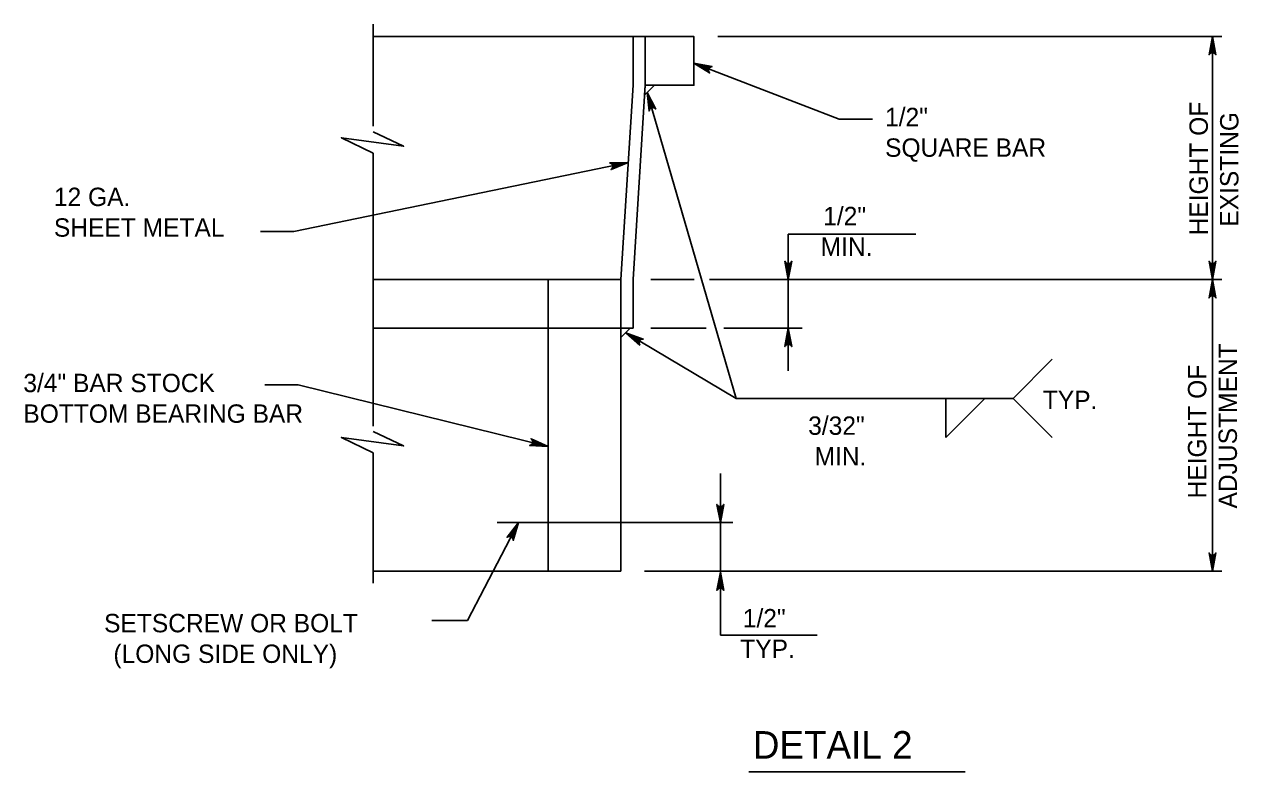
# Model space of a CAD drawing. Extents: x 2087776 to 2104538, y 970919 to 982612.
# Drawn here: x 2091932 to 2092583, y 975408 to 975808 of the extents above; entities that cross this region are included whole.
import ezdxf

# ---------------------------------------------------------------- set-up
doc = ezdxf.new("R2010")
doc.units = 0
doc.layers.add('1', color=7, linetype='Continuous')

msp = doc.modelspace()

# ---------------------------------------------------------------- linework, layer by layer
at = {"layer": '1'}
for p, q in [((2092118.76, 975753.82), (2092118.76, 975808.47)), ((2092290.63, 975801.89), (2092118.76, 975801.89)), ((2092258.07, 975801.89), (2092258.07, 975775.83)), ((2092264.57, 975801.89), (2092264.57, 975775.83)), ((2092290.63, 975801.89), (2092290.63, 975775.83)), ((2092573.56, 975801.89), (2092303.51, 975801.89)), ((2092568.57, 975515.45), (2092568.57, 975801.89)), ((2092368.49, 975757.65), (2092290.63, 975787.6)), ((2092251.57, 975671.7), (2092258.07, 975775.83)), ((2092258.07, 975671.7), (2092264.57, 975775.83)), ((2092264.24, 975770.5), (2092269.57, 975775.83)), ((2092290.63, 975775.83), (2092264.57, 975775.83)), ((2092313.23, 975608.07), (2092265.69, 975771.95)), ((2092386.35, 975757.65), (2092368.49, 975757.65)), ((2092118.76, 975593.25), (2092118.76, 975739.39)), ((2092076.28, 975697.43), (2092255.49, 975734.43)), ((2092076.28, 975697.43), (2092058.42, 975697.43)), ((2092341.27, 975622.86), (2092341.27, 975696.12)), ((2092409.64, 975696.12), (2092341.27, 975696.12)), ((2092251.57, 975671.7), (2092118.76, 975671.7)), ((2092212.51, 975515.45), (2092212.51, 975671.7)), ((2092251.57, 975515.45), (2092251.57, 975671.7)), ((2092258.07, 975645.64), (2092258.07, 975671.7)), ((2092290.81, 975671.7), (2092267.58, 975671.7)), ((2092573.56, 975671.7), (2092298.94, 975671.7)), ((2092251.57, 975645.64), (2092118.76, 975645.64)), ((2092258.07, 975645.64), (2092251.57, 975645.64)), ((2092251.57, 975640.64), (2092256.57, 975645.64)), ((2092297.23, 975645.64), (2092267.58, 975645.64)), ((2092348.64, 975645.64), (2092306.64, 975645.64)), ((2092313.23, 975608.07), (2092254.16, 975643.23)), ((2092078.48, 975615.28), (2092060.62, 975615.28)), ((2092212.51, 975582.3), (2092078.48, 975615.28)), ((2092461.73, 975608.07), (2092313.23, 975608.07)), ((2092446.61, 975608.07), (2092425.61, 975587.08)), ((2092425.61, 975587.08), (2092425.61, 975608.07)), ((2092118.76, 975509.1), (2092118.76, 975578.82)), ((2092304.85, 975481.19), (2092304.85, 975567.75)), ((2092169.34, 975489), (2092196.71, 975541.52)), ((2092185.23, 975541.52), (2092311.59, 975541.52)), ((2092251.57, 975515.45), (2092118.76, 975515.45)), ((2092573.56, 975515.45), (2092264.17, 975515.45)), ((2092169.34, 975489), (2092150.19, 975489)), ((2092356.65, 975481.19), (2092304.85, 975481.19)), ((2092320.11, 975408.08), (2092436.05, 975408.08))]:
    msp.add_line(p, q, dxfattribs=at)
for points in [[(2092264.57, 975775.83), (2092264.57, 975801.89), (2092290.63, 975801.89), (2092290.63, 975775.83)], [(2092264.24, 975770.5), (2092269.57, 975775.83), (2092264.57, 975775.83)], [(2092251.57, 975515.45), (2092212.51, 975515.45), (2092212.51, 975671.7), (2092251.57, 975671.7)], [(2092251.57, 975640.64), (2092256.57, 975645.64), (2092251.57, 975645.64)]]:
    msp.add_lwpolyline(points, close=True, dxfattribs=at)
for points in [[(2092568.57, 975801.89), (2092570.41, 975792.11), (2092570.15, 975792.48), (2092569.89, 975792.86), (2092569.56, 975793.05), (2092569.23, 975793.25), (2092568.9, 975793.3), (2092568.57, 975793.36), (2092568.25, 975793.3), (2092567.92, 975793.25), (2092567.59, 975793.05), (2092567.26, 975792.86), (2092567, 975792.48), (2092566.74, 975792.11), (2092568.57, 975801.89), (2092567, 975792.48), (2092567.26, 975792.86), (2092568.57, 975801.89), (2092567.59, 975793.05), (2092567.92, 975793.25), (2092568.57, 975801.89), (2092568.25, 975793.3), (2092568.57, 975793.36), (2092568.57, 975801.89), (2092568.9, 975793.3), (2092569.23, 975793.25), (2092568.57, 975801.89), (2092569.56, 975793.05), (2092569.89, 975792.86), (2092568.57, 975801.89), (2092570.15, 975792.48)], [(2092290.63, 975787.6), (2092300.42, 975785.8), (2092299.98, 975785.69), (2092299.53, 975785.58), (2092299.23, 975785.35), (2092298.93, 975785.11), (2092298.76, 975784.83), (2092298.59, 975784.54), (2092298.53, 975784.21), (2092298.46, 975783.89), (2092298.53, 975783.51), (2092298.59, 975783.13), (2092298.85, 975782.76), (2092299.11, 975782.38), (2092290.63, 975787.6), (2092298.85, 975782.76), (2092298.59, 975783.13), (2092290.63, 975787.6), (2092298.53, 975783.51), (2092298.46, 975783.89), (2092290.63, 975787.6), (2092298.53, 975784.21), (2092298.59, 975784.54), (2092290.63, 975787.6), (2092298.76, 975784.83), (2092298.93, 975785.11), (2092290.63, 975787.6), (2092299.23, 975785.35), (2092299.53, 975785.58), (2092290.63, 975787.6), (2092299.98, 975785.69)], [(2092265.69, 975771.95), (2092270.18, 975763.07), (2092269.83, 975763.36), (2092269.47, 975763.64), (2092269.1, 975763.74), (2092268.73, 975763.84), (2092268.4, 975763.8), (2092268.07, 975763.76), (2092267.77, 975763.61), (2092267.47, 975763.47), (2092267.21, 975763.19), (2092266.95, 975762.91), (2092266.8, 975762.48), (2092266.66, 975762.04), (2092265.69, 975771.95), (2092266.8, 975762.48), (2092266.95, 975762.91), (2092265.69, 975771.95), (2092267.21, 975763.19), (2092267.47, 975763.47), (2092265.69, 975771.95), (2092267.77, 975763.61), (2092268.07, 975763.76), (2092265.69, 975771.95), (2092268.4, 975763.8), (2092268.73, 975763.84), (2092265.69, 975771.95), (2092269.1, 975763.74), (2092269.47, 975763.64), (2092265.69, 975771.95), (2092269.83, 975763.36)], [(2092118.76, 975739.39), (2092101.74, 975747.71), (2092135.04, 975743.18), (2092118.76, 975750.93)], [(2092255.49, 975734.43), (2092246.27, 975730.66), (2092246.59, 975730.99), (2092246.91, 975731.32), (2092247.03, 975731.68), (2092247.15, 975732.04), (2092247.14, 975732.37), (2092247.13, 975732.71), (2092247.01, 975733.02), (2092246.89, 975733.33), (2092246.63, 975733.61), (2092246.38, 975733.89), (2092245.95, 975734.07), (2092245.53, 975734.25), (2092255.49, 975734.43), (2092245.95, 975734.07), (2092246.38, 975733.89), (2092255.49, 975734.43), (2092246.63, 975733.61), (2092246.89, 975733.33), (2092255.49, 975734.43), (2092247.01, 975733.02), (2092247.13, 975732.71), (2092255.49, 975734.43), (2092247.14, 975732.37), (2092247.15, 975732.04), (2092255.49, 975734.43), (2092247.03, 975731.68), (2092246.91, 975731.32), (2092255.49, 975734.43), (2092246.59, 975730.99)], [(2092341.27, 975671.7), (2092339.43, 975681.49), (2092339.69, 975681.11), (2092339.95, 975680.74), (2092340.28, 975680.54), (2092340.61, 975680.35), (2092340.94, 975680.29), (2092341.27, 975680.23), (2092341.59, 975680.29), (2092341.92, 975680.35), (2092342.25, 975680.54), (2092342.58, 975680.74), (2092342.84, 975681.11), (2092343.1, 975681.49), (2092341.27, 975671.7), (2092342.84, 975681.11), (2092342.58, 975680.74), (2092341.27, 975671.7), (2092342.25, 975680.54), (2092341.92, 975680.35), (2092341.27, 975671.7), (2092341.59, 975680.29), (2092341.27, 975680.23), (2092341.27, 975671.7), (2092340.94, 975680.29), (2092340.61, 975680.35), (2092341.27, 975671.7), (2092340.28, 975680.54), (2092339.95, 975680.74), (2092341.27, 975671.7), (2092339.69, 975681.11)], [(2092568.57, 975671.7), (2092566.74, 975681.49), (2092567, 975681.11), (2092567.26, 975680.74), (2092567.59, 975680.54), (2092567.92, 975680.35), (2092568.25, 975680.29), (2092568.57, 975680.23), (2092568.9, 975680.29), (2092569.23, 975680.35), (2092569.56, 975680.54), (2092569.89, 975680.74), (2092570.15, 975681.11), (2092570.41, 975681.49), (2092568.57, 975671.7), (2092570.15, 975681.11), (2092569.89, 975680.74), (2092568.57, 975671.7), (2092569.56, 975680.54), (2092569.23, 975680.35), (2092568.57, 975671.7), (2092568.9, 975680.29), (2092568.57, 975680.23), (2092568.57, 975671.7), (2092568.25, 975680.29), (2092567.92, 975680.35), (2092568.57, 975671.7), (2092567.59, 975680.54), (2092567.26, 975680.74), (2092568.57, 975671.7), (2092567, 975681.11)], [(2092568.57, 975671.7), (2092570.41, 975661.92), (2092570.15, 975662.3), (2092569.89, 975662.67), (2092569.56, 975662.87), (2092569.23, 975663.06), (2092568.9, 975663.12), (2092568.57, 975663.17), (2092568.25, 975663.12), (2092567.92, 975663.06), (2092567.59, 975662.87), (2092567.26, 975662.67), (2092567, 975662.3), (2092566.74, 975661.92), (2092568.57, 975671.7), (2092567, 975662.3), (2092567.26, 975662.67), (2092568.57, 975671.7), (2092567.59, 975662.87), (2092567.92, 975663.06), (2092568.57, 975671.7), (2092568.25, 975663.12), (2092568.57, 975663.17), (2092568.57, 975671.7), (2092568.9, 975663.12), (2092569.23, 975663.06), (2092568.57, 975671.7), (2092569.56, 975662.87), (2092569.89, 975662.67), (2092568.57, 975671.7), (2092570.15, 975662.3)], [(2092341.27, 975645.64), (2092343.1, 975635.86), (2092342.84, 975636.23), (2092342.58, 975636.61), (2092342.25, 975636.8), (2092341.92, 975637), (2092341.59, 975637.05), (2092341.27, 975637.11), (2092340.94, 975637.05), (2092340.61, 975637), (2092340.28, 975636.8), (2092339.95, 975636.61), (2092339.69, 975636.23), (2092339.43, 975635.86), (2092341.27, 975645.64), (2092339.69, 975636.23), (2092339.95, 975636.61), (2092341.27, 975645.64), (2092340.28, 975636.8), (2092340.61, 975637), (2092341.27, 975645.64), (2092340.94, 975637.05), (2092341.27, 975637.11), (2092341.27, 975645.64), (2092341.59, 975637.05), (2092341.92, 975637), (2092341.27, 975645.64), (2092342.25, 975636.8), (2092342.58, 975636.61), (2092341.27, 975645.64), (2092342.84, 975636.23)], [(2092254.16, 975643.23), (2092263.5, 975639.8), (2092263.04, 975639.77), (2092262.59, 975639.74), (2092262.25, 975639.55), (2092261.92, 975639.37), (2092261.7, 975639.12), (2092261.49, 975638.86), (2092261.37, 975638.55), (2092261.25, 975638.24), (2092261.25, 975637.86), (2092261.25, 975637.48), (2092261.44, 975637.06), (2092261.63, 975636.65), (2092254.16, 975643.23), (2092261.44, 975637.06), (2092261.25, 975637.48), (2092254.16, 975643.23), (2092261.25, 975637.86), (2092261.25, 975638.24), (2092254.16, 975643.23), (2092261.37, 975638.55), (2092261.49, 975638.86), (2092254.16, 975643.23), (2092261.7, 975639.12), (2092261.92, 975639.37), (2092254.16, 975643.23), (2092262.25, 975639.55), (2092262.59, 975639.74), (2092254.16, 975643.23), (2092263.04, 975639.77)], [(2092482.73, 975629.07), (2092461.73, 975608.07), (2092482.73, 975587.08)], [(2092118.76, 975578.82), (2092101.74, 975587.14), (2092135.04, 975582.61), (2092118.76, 975590.36)], [(2092212.51, 975582.3), (2092202.57, 975582.85), (2092203, 975583.02), (2092203.42, 975583.18), (2092203.69, 975583.45), (2092203.96, 975583.73), (2092204.09, 975584.03), (2092204.22, 975584.34), (2092204.25, 975584.67), (2092204.27, 975585), (2092204.16, 975585.37), (2092204.05, 975585.73), (2092203.75, 975586.07), (2092203.44, 975586.42), (2092212.51, 975582.3), (2092203.75, 975586.07), (2092204.05, 975585.73), (2092212.51, 975582.3), (2092204.16, 975585.37), (2092204.27, 975585), (2092212.51, 975582.3), (2092204.25, 975584.67), (2092204.22, 975584.34), (2092212.51, 975582.3), (2092204.09, 975584.03), (2092203.96, 975583.73), (2092212.51, 975582.3), (2092203.69, 975583.45), (2092203.42, 975583.18), (2092212.51, 975582.3), (2092203, 975583.02)], [(2092304.85, 975541.52), (2092303.01, 975551.3), (2092303.28, 975550.92), (2092303.54, 975550.55), (2092303.87, 975550.35), (2092304.19, 975550.16), (2092304.52, 975550.1), (2092304.85, 975550.05), (2092305.18, 975550.1), (2092305.51, 975550.16), (2092305.83, 975550.35), (2092306.16, 975550.55), (2092306.42, 975550.92), (2092306.68, 975551.3), (2092304.85, 975541.52), (2092306.42, 975550.92), (2092306.16, 975550.55), (2092304.85, 975541.52), (2092305.83, 975550.35), (2092305.51, 975550.16), (2092304.85, 975541.52), (2092305.18, 975550.1), (2092304.85, 975550.05), (2092304.85, 975541.52), (2092304.52, 975550.1), (2092304.19, 975550.16), (2092304.85, 975541.52), (2092303.87, 975550.35), (2092303.54, 975550.55), (2092304.85, 975541.52), (2092303.28, 975550.92)], [(2092196.71, 975541.52), (2092193.82, 975531.99), (2092193.76, 975532.45), (2092193.7, 975532.9), (2092193.5, 975533.22), (2092193.3, 975533.55), (2092193.04, 975533.75), (2092192.77, 975533.95), (2092192.46, 975534.05), (2092192.14, 975534.16), (2092191.76, 975534.13), (2092191.38, 975534.11), (2092190.97, 975533.9), (2092190.57, 975533.69), (2092196.71, 975541.52), (2092190.97, 975533.9), (2092191.38, 975534.11), (2092196.71, 975541.52), (2092191.76, 975534.13), (2092192.14, 975534.16), (2092196.71, 975541.52), (2092192.46, 975534.05), (2092192.77, 975533.95), (2092196.71, 975541.52), (2092193.04, 975533.75), (2092193.3, 975533.55), (2092196.71, 975541.52), (2092193.5, 975533.22), (2092193.7, 975532.9), (2092196.71, 975541.52), (2092193.76, 975532.45)], [(2092568.57, 975515.45), (2092566.74, 975525.24), (2092567, 975524.86), (2092567.26, 975524.49), (2092567.59, 975524.29), (2092567.92, 975524.1), (2092568.25, 975524.04), (2092568.57, 975523.98), (2092568.9, 975524.04), (2092569.23, 975524.1), (2092569.56, 975524.29), (2092569.89, 975524.49), (2092570.15, 975524.86), (2092570.41, 975525.24), (2092568.57, 975515.45), (2092570.15, 975524.86), (2092569.89, 975524.49), (2092568.57, 975515.45), (2092569.56, 975524.29), (2092569.23, 975524.1), (2092568.57, 975515.45), (2092568.9, 975524.04), (2092568.57, 975523.98), (2092568.57, 975515.45), (2092568.25, 975524.04), (2092567.92, 975524.1), (2092568.57, 975515.45), (2092567.59, 975524.29), (2092567.26, 975524.49), (2092568.57, 975515.45), (2092567, 975524.86)], [(2092304.85, 975514.96), (2092306.68, 975505.18), (2092306.42, 975505.55), (2092306.16, 975505.93), (2092305.83, 975506.12), (2092305.51, 975506.32), (2092305.18, 975506.38), (2092304.85, 975506.43), (2092304.52, 975506.38), (2092304.19, 975506.32), (2092303.87, 975506.12), (2092303.54, 975505.93), (2092303.28, 975505.55), (2092303.01, 975505.18), (2092304.85, 975514.96), (2092303.28, 975505.55), (2092303.54, 975505.93), (2092304.85, 975514.96), (2092303.87, 975506.12), (2092304.19, 975506.32), (2092304.85, 975514.96), (2092304.52, 975506.38), (2092304.85, 975506.43), (2092304.85, 975514.96), (2092305.18, 975506.38), (2092305.51, 975506.32), (2092304.85, 975514.96), (2092305.83, 975506.12), (2092306.16, 975505.93), (2092304.85, 975514.96), (2092306.42, 975505.55)]]:
    msp.add_lwpolyline(points, dxfattribs=at)

# ---------------------------------------------------------------- texts
for s, height, p in [('1/2"', 9.843, (2092393.12, 975753.89)), ('SQUARE BAR', 9.843, (2092393.12, 975737.49)), ('12 GA.', 9.843, (2091947.67, 975711.1)), ('1/2"', 9.843, (2092359.97, 975700.83)), ('SHEET METAL', 9.8425, (2091947.67, 975694.69)), ('MIN.', 9.843, (2092358.58, 975684.43)), ('TYP.', 9.843, (2092477.66, 975602.32)), ('3/32"', 9.843, (2092351.91, 975588.54)), ('MIN.', 9.843, (2092355.32, 975572.13))]:
    msp.add_text(s, height=height, dxfattribs=at).set_placement(p)
for s, height, rotation, p in [('HEIGHT OF', 9.843, 90, (2092566.11, 975695.34)), ('EXISTING', 9.843, 90, (2092582.51, 975700.03)), ('ADJUSTMENT', 9.843, 90, (2092581.7, 975549.08)), ('HEIGHT OF', 9.843, 90, (2092565.29, 975554.43)), ('3/4" BAR STOCK', 9.8425, 360, (2091931.28, 975611.4)), ('BOTTOM BEARING BAR', 9.8425, 360, (2091931.28, 975595)), ('1/2"', 9.843, 360, (2092316.87, 975485.38)), ('  SETSCREW OR BOLT', 9.8425, 360, (2091967.24, 975482.75)), ('(LONG SIDE ONLY)', 9.8425, 360, (2091979.56, 975466.35)), ('TYP.', 9.843, 360, (2092315.48, 975468.98)), ('DETAIL 2', 14.764, 360, (2092322.25, 975415.06))]:
    msp.add_text(s, height=height, rotation=rotation, dxfattribs=at).set_placement(p)

doc.saveas('drawing.dxf')
